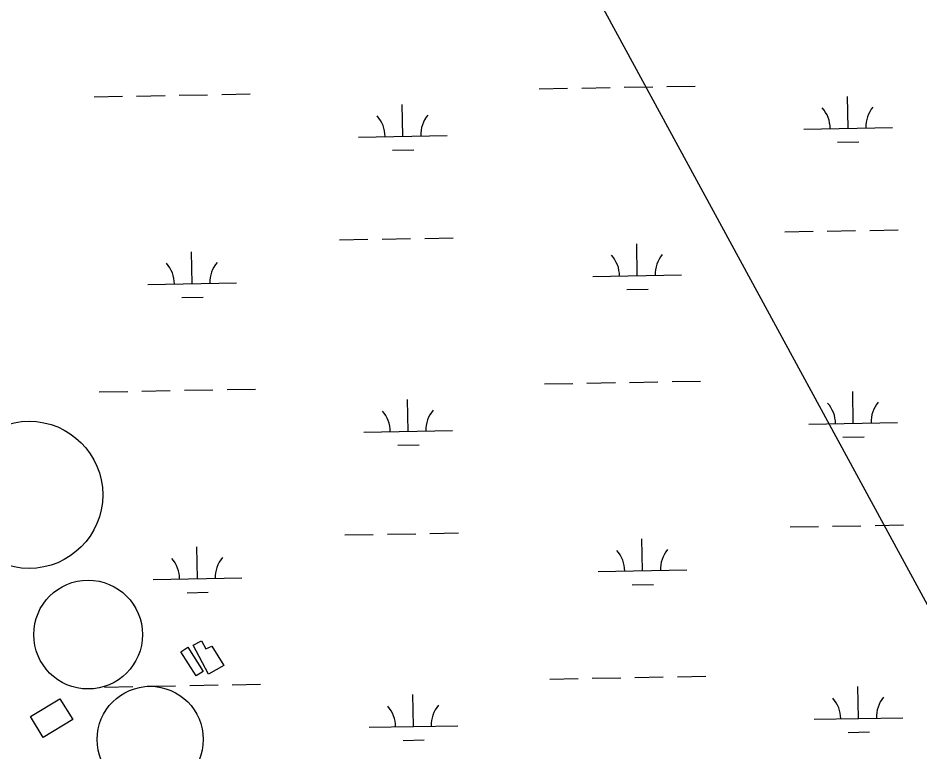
# Model space of a CAD drawing. Extents: x 3914892 to 3953151, y 242587 to 268572.
# Drawn here: x 3942133 to 3943150, y 255455 to 256282 of the extents above; entities that cross this region are included whole.
import ezdxf

# ---------------------------------------------------------------- set-up
doc = ezdxf.new("R2010")
doc.units = 0
for name, color, linetype in [('V-BLDG-OTLN', 7, 'Continuous'), ('V-DOMW-TANK', 7, 'Continuous'), ('V-UTIL-LINE', 7, 'Continuous'), ('V-WETL-SWMP', 7, 'Continuous')]:
    doc.layers.add(name, color=color, linetype=linetype)

msp = doc.modelspace()

# ---------------------------------------------------------------- linework, layer by layer
at = {"layer": 'V-BLDG-OTLN'}
for points in [[(3942347.9, 255542.5), (3942330.6, 255575.5), (3942340, 255580.4), (3942344.8, 255571.3), (3942351.8, 255574.4), (3942365.2, 255552.4)], [(3942333.9, 255540.8), (3942316.7, 255567.9), (3942324.7, 255573), (3942342, 255545.8)], [(3942195.1, 255491.7), (3942161.5, 255471.4), (3942147.4, 255494.9), (3942180.3, 255514.8)]]:
    msp.add_lwpolyline(points, close=True, dxfattribs=at)
at = {"layer": 'V-DOMW-TANK'}
for centre, radius in [((3942145.7, 255744.8), 83), ((3942212.2, 255587.3), 61.3), ((3942282.2, 255469.2), 59.8)]:
    msp.add_circle(centre, radius, dxfattribs=at)
at = {"layer": 'V-UTIL-LINE'}
msp.add_lwpolyline([(3937257.7, 266529.8), (3940896.3, 261259), (3942305.5, 257189.6), (3945242.9, 251786.9), (3947661.4, 248530.4)], dxfattribs=at)
at = {"layer": 'V-WETL-SWMP'}
for p, q in [((3942362.8, 256196), (3942394.8, 256196.6)), ((3942720.7, 256202.4), (3942752.7, 256203)), ((3942768.7, 256203.3), (3942800.7, 256203.9)), ((3942816.7, 256204.2), (3942848.7, 256204.7)), ((3942864.7, 256205), (3942896.7, 256205.6)), ((3942218.9, 256193.5), (3942250.9, 256194)), ((3942266.9, 256194.3), (3942298.9, 256194.9)), ((3942314.9, 256195.2), (3942346.8, 256195.8)), ((3943068.9, 256157.9), (3943068.2, 256193.9)), ((3942567, 256148.9), (3942566.4, 256184.9)), ((3943018.9, 256157), (3943118.9, 256158.8)), ((3942517, 256148.1), (3942617, 256149.8)), ((3943057.1, 256142.3), (3943081.1, 256142.7)), ((3942555.3, 256133.3), (3942579.3, 256133.7)), ((3942591.7, 256033.9), (3942623.7, 256034.5)), ((3942997.5, 256041.2), (3943029.5, 256041.8)), ((3943045.5, 256042.1), (3943077.5, 256042.6)), ((3943093.5, 256042.9), (3943125.5, 256043.5)), ((3942495.7, 256032.2), (3942527.7, 256032.8)), ((3942543.7, 256033.1), (3942575.7, 256033.6)), ((3942831.3, 255991.8), (3942830.7, 256027.8)), ((3942329.5, 255982.8), (3942328.9, 256018.8)), ((3942279.5, 255981.9), (3942379.5, 255983.7)), ((3942781.3, 255990.9), (3942881.3, 255992.7)), ((3942819.6, 255976.1), (3942843.6, 255976.6)), ((3942317.8, 255967.2), (3942341.8, 255967.6)), ((3942774.6, 255870.7), (3942806.6, 255871.3)), ((3942822.6, 255871.5), (3942854.6, 255872.1)), ((3942870.6, 255872.4), (3942902.6, 255873)), ((3942224.8, 255860.8), (3942256.8, 255861.4)), ((3942272.8, 255861.7), (3942304.8, 255862.3)), ((3942320.8, 255862.6), (3942352.8, 255863.1)), ((3942368.8, 255863.4), (3942400.8, 255864)), ((3942726.6, 255869.8), (3942758.6, 255870.4)), ((3943074.8, 255825.3), (3943074.2, 255861.3)), ((3942573, 255816.3), (3942572.3, 255852.3)), ((3943024.8, 255824.4), (3943124.8, 255826.2)), ((3942523, 255815.4), (3942623, 255817.2)), ((3943063.1, 255809.7), (3943087.1, 255810.1)), ((3942561.3, 255800.7), (3942585.3, 255801.1)), ((3943003.5, 255708.6), (3943035.5, 255709.1)), ((3943051.5, 255709.4), (3943083.5, 255710)), ((3943099.5, 255710.3), (3943131.5, 255710.9)), ((3942501.7, 255699.6), (3942533.7, 255700.2)), ((3942549.6, 255700.5), (3942581.6, 255701)), ((3942597.6, 255701.3), (3942629.6, 255701.9)), ((3942837.3, 255659.2), (3942836.6, 255695.2)), ((3942335.4, 255650.2), (3942334.8, 255686.2)), ((3942787.3, 255658.3), (3942887.3, 255660.1)), ((3942285.5, 255649.3), (3942385.4, 255651.1)), ((3942825.6, 255643.5), (3942849.6, 255643.9)), ((3942323.7, 255634.5), (3942347.7, 255635)), ((3942732.6, 255537.2), (3942764.6, 255537.8)), ((3942780.6, 255538.1), (3942812.6, 255538.6)), ((3942828.6, 255538.9), (3942860.6, 255539.5)), ((3942876.6, 255539.8), (3942908.6, 255540.3)), ((3942230.8, 255528.2), (3942262.8, 255528.8)), ((3942278.8, 255529.1), (3942310.8, 255529.7)), ((3942326.8, 255529.9), (3942358.7, 255530.5)), ((3942374.7, 255530.8), (3942406.7, 255531.4)), ((3943080.8, 255492.7), (3943080.1, 255528.7)), ((3942578.9, 255483.7), (3942578.3, 255519.7)), ((3943030.8, 255491.8), (3943130.8, 255493.6)), ((3942528.9, 255482.8), (3942628.9, 255484.6)), ((3943069, 255477), (3943093, 255477.5)), ((3942567.2, 255468.1), (3942591.2, 255468.5))]:
    msp.add_line(p, q, dxfattribs=at)
for centre, start, end in [((3943013.6, 256157.4), 0.2532, 41.7968), ((3943124.1, 256159.4), 140.2532, 181.7968), ((3942511.8, 256148.4), 0.2532, 41.7968), ((3942622.3, 256150.4), 140.2532, 181.7968), ((3942776.1, 255991.3), 0.2532, 41.7968), ((3942886.6, 255993.2), 140.2532, 181.7968), ((3942274.3, 255982.3), 0.2532, 41.7968), ((3942384.7, 255984.3), 140.2532, 181.7968), ((3943019.6, 255824.8), 0.2532, 41.7968), ((3943130, 255826.8), 140.2532, 181.7968), ((3942517.7, 255815.8), 0.2532, 41.7968), ((3942628.2, 255817.8), 140.2532, 181.7968), ((3942782, 255658.7), 0.2532, 41.7968), ((3942892.5, 255660.6), 140.2532, 181.7968), ((3942280.2, 255649.7), 0.2532, 41.7968), ((3942390.7, 255651.6), 140.2532, 181.7968), ((3943025.5, 255492.2), 0.2532, 41.7968), ((3943136, 255494.1), 140.2532, 181.7968), ((3942523.7, 255483.2), 0.2532, 41.7968), ((3942634.2, 255485.2), 140.2532, 181.7968)]:
    msp.add_arc(centre, 35.2, start, end, dxfattribs=at)

doc.saveas('drawing.dxf')
